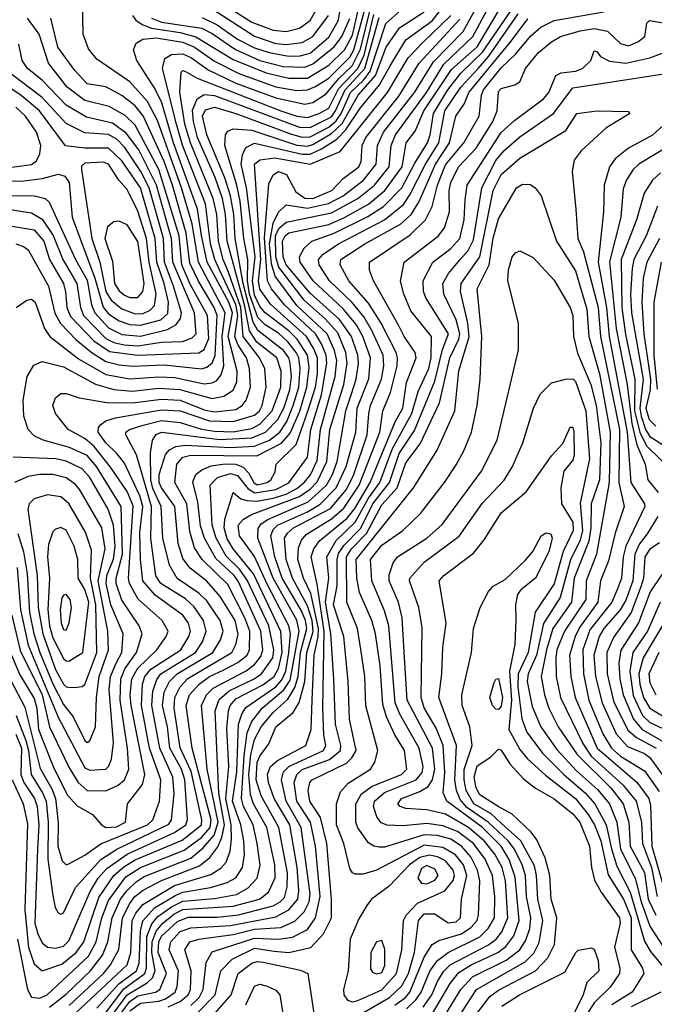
# Model space of a CAD drawing. Extents: x 501367 to 657802, y 482273 to 547541.
# Tile 556 of 656: x 594690 to 597082, y 528459 to 532169. Entities that reach past the tile are written whole.
import ezdxf

# ---------------------------------------------------------------- set-up
doc = ezdxf.new("R2010")
doc.units = 0

msp = doc.modelspace()

# ---------------------------------------------------------------- linework, layer by layer
at = {"layer": '0CON20XD'}
for points in [[(594881.7, 528408.3), (595095, 528607.5), (595109.2, 528655), (595114.3, 528775), (595127.5, 528802.5), (595154.3, 528835.7), (595273.5, 528906.5), (595411.1, 528948.9), (595448.3, 528971.7), (595467.9, 528995), (595484, 529036), (595488.4, 529081.6), (595487.3, 529135), (595467.2, 529235), (595478.4, 529355), (595471.1, 529498.9), (595476.7, 529565), (595483.2, 529585), (595505, 529609.9), (595606.4, 529663.6), (595649, 529695), (595665.9, 529724.1), (595680, 529785), (595674.3, 529864.3), (595571.7, 530081.7), (595495.1, 530175), (595472.7, 530212.7), (595460.2, 530255), (595463, 530287), (595495, 530388), (595523.7, 530363.7), (595547.3, 530357.3), (595585, 530355.5), (595645, 530366), (595695, 530381.8), (595735, 530402.7), (595762.8, 530425), (595785.7, 530454.3), (595811.8, 530508.2), (595823.5, 530625), (595878.7, 530825), (595885.5, 530885), (595877.2, 530922.8), (595848.5, 530985), (595735, 531091.7), (595653, 531203), (595639.2, 531249.2), (595632.1, 531325), (595645, 531402.3), (595665, 531443.3), (595695, 531471.8), (595775, 531458.7), (595854.1, 531475.9), (595909.3, 531505), (595985.4, 531564.6), (596033.7, 531625), (596039.3, 531695), (596061.8, 531745), (596177.7, 531895), (596249.7, 532009.7), (596361.5, 532125), (596458.4, 532301.6)], [(595377.4, 532177.4), (595435, 532149.8), (595511.5, 532095), (595575, 532062.9), (595630, 532045), (595705, 532030.9), (595747.2, 532032.8), (595785, 532043.3), (595855, 532103.2), (595890.5, 532165), (595915.1, 532295)], [(594675, 529477.1), (594697.3, 529425), (594694.9, 529324.9), (594705.7, 529295), (594745.8, 529235), (594755.5, 529205), (594762.2, 529135), (594756.8, 529043.2), (594747.4, 528765), (594758.1, 528725), (594775, 528691.3), (594795, 528675.3), (594825, 528671.5), (594855, 528679), (594875, 528698.4), (594955.6, 528885), (594986.4, 528935), (595018.8, 528971.2), (595095.1, 529024.9), (595273.5, 529106.5), (595315.8, 529135), (595322.6, 529155), (595312.1, 529305), (595300.5, 529345), (595256.2, 529425), (595246.7, 529505), (595228.9, 529585), (595235, 529635.3), (595254.9, 529675), (595283.1, 529705), (595417.9, 529785), (595447.5, 529832.5), (595457.1, 529865), (595445.5, 529905), (595395, 529979.4), (595365, 530008.6), (595283.2, 530063.2), (595254.2, 530114.2), (595229.9, 530215), (595223.1, 530335), (595192.3, 530402.3), (595184.3, 530435), (595182.9, 530537.2), (595190.9, 530585), (595204.4, 530605.6), (595225, 530614.4), (595445, 530587.1), (595565, 530593), (595617, 530615), (595663.1, 530663.1), (595685.6, 530705), (595708.6, 530775), (595714.1, 530825), (595710.1, 530875), (595704.1, 530895), (595685, 530922.1), (595587.9, 530997.9), (595569.6, 531029.6), (595531.9, 531175), (595502.8, 531345), (595497.8, 531435), (595485.2, 531505), (595462.9, 531572.9), (595394.9, 531735), (595379.1, 531805), (595390.1, 531829.9), (595425, 531839.6), (595505, 531816), (595715, 531737.7), (595755, 531726.1), (595785, 531727.5), (595855, 531763.5), (595882.7, 531787.3), (595901.6, 531815), (595937, 531895), (595987.5, 531942.5), (596011, 531975), (596069.9, 532155), (596204.3, 532275.7)], [(595114.7, 532185), (595127.6, 532167.6), (595151.2, 532151.2), (595186.8, 532136.8), (595295, 532120.8), (595354.1, 532104.1), (595495, 532018.5), (595618.6, 531968.6), (595705, 531948.2), (595775, 531948.7), (595855, 531997.1), (595913.9, 532055), (595945, 532110.4), (595982.4, 532277.6)], [(595425, 532250), (595565, 532160.2), (595645, 532129.9), (595695, 532124.6), (595745, 532137.4), (595785, 532165.6), (595806.9, 532203.1)], [(594676.4, 531085), (594717.4, 531112.6), (594735, 531116), (594748.8, 531105), (594783.2, 531005), (594804.1, 530975), (594911.7, 530891.7), (595015, 530832.8), (595105, 530815.6), (595215, 530823.8), (595275, 530820.9), (595385, 530797.4), (595415, 530800.3), (595431.3, 530808.7), (595449.5, 530830.5), (595459.9, 530865), (595453.5, 530975), (595464.9, 531065), (595363.7, 531255), (595339.9, 531399.9), (595300.2, 531535), (595209.3, 531789.3), (595171.3, 531861.3), (595105.1, 531935.1), (594980.8, 532020.8), (594949.1, 532059.1), (594929.5, 532115), (594927.4, 532245)], [(594681.6, 528705), (594719.3, 528515), (594735, 528486.9), (594765, 528482.9), (594793.5, 528495), (594949.1, 528640.9), (594977.9, 528695), (594999.1, 528785), (595025, 528851.1), (595090.7, 528939.3), (595145, 528975.3), (595310.4, 529039.6), (595375, 529088.4), (595407.6, 529125), (595412, 529155), (595340.4, 529425), (595317.8, 529585), (595330.4, 529625), (595366.2, 529665), (595405.6, 529695), (595460, 529720), (595512.3, 529747.7), (595547.7, 529775), (595556.6, 529795), (595557.3, 529865), (595538.4, 529915), (595475, 530040.9), (595377.4, 530135), (595349.1, 530179.1), (595331.1, 530241.1), (595320.5, 530345), (595274.8, 530425), (595282.8, 530495), (595305, 530520.5), (595335, 530527.8), (595583.8, 530526.2), (595676.9, 530573.1), (595709.4, 530610.6), (595745.5, 530694.5), (595772.9, 530785), (595781, 530859), (595774.5, 530905), (595736.2, 530965), (595705, 530996.4), (595615, 531064.2), (595595, 531088.5), (595575, 531130.9), (595567, 531185), (595577.3, 531275), (595545.5, 531535.5), (595524.6, 531625), (595529.6, 531660.4), (595542.6, 531687.4), (595575, 531704.2), (595755, 531661.7), (595785, 531662.2), (595828.2, 531681.8), (595885, 531719.4), (595917.7, 531752.3), (595975, 531836.4), (596046.7, 531923.3), (596086.3, 531995), (596145, 532092.6), (596245, 532164.4), (596289.3, 532220.7)], [(594705.7, 530675), (594703.2, 530735), (594718, 530825), (594742.8, 530867.2), (594775, 530880.6), (594855, 530860.7), (594976.3, 530796.3), (595045.3, 530775.3), (595115, 530769.3), (595215, 530781.1), (595293.8, 530776.2), (595415, 530742.1), (595459.3, 530750.7), (595495, 530773.4), (595508.8, 530805), (595510.2, 530845), (595476, 530975), (595492.1, 531065), (595477.9, 531105), (595396.9, 531255), (595375.7, 531355.7), (595360.2, 531455), (595269.4, 531705), (595225.9, 531855.9), (595199.5, 531909.5), (595131.9, 532015), (595119.2, 532055), (595128.9, 532081.1), (595154.2, 532095), (595205, 532100.3), (595305, 532083.7), (595349, 532065), (595425, 532012.8), (595516.7, 531966.7), (595655, 531916.6), (595735, 531902.8), (595775, 531904.6), (595805, 531917.7), (595855, 531948.3), (595901.6, 531995), (595935, 532027.6), (595950.2, 532055), (595999.5, 532240.5)], [(594980.7, 528445), (595064, 528536), (595129.8, 528585), (595140, 528615), (595145.6, 528734.4), (595154.5, 528774.5), (595197.6, 528822.4), (595279, 528871), (595305, 528882.2), (595409.9, 528900.1), (595471.9, 528918.1), (595505, 528936), (595530.3, 528975), (595537.2, 529022.8), (595534.6, 529075), (595523.7, 529135), (595492.8, 529225), (595508.1, 529335), (595515.3, 529514.7), (595527.4, 529552.6), (595542.8, 529577.2), (595655, 529655.9), (595678.4, 529681.6), (595693.8, 529715), (595704.9, 529785), (595710.8, 529855), (595704.9, 529884.9), (595622.6, 530042.6), (595575, 530146.5), (595518, 530225), (595513.7, 530265), (595533.3, 530286.7), (595563.9, 530305), (595745, 530372.1), (595785, 530399.6), (595811.6, 530428.4), (595847.9, 530505), (595859.4, 530625), (595911.7, 530795), (595924.1, 530875), (595920, 530915), (595888.9, 530988.9), (595841.5, 531041.5), (595761.9, 531111.9), (595666.5, 531236.5), (595655.2, 531275), (595654.1, 531354.1), (595667.2, 531382.8), (595695, 531406.2), (595865, 531440.9), (595964.8, 531495.2), (596027, 531545), (596082.6, 531615), (596090.6, 531695), (596106.2, 531735), (596223.4, 531895), (596288.7, 532001.3), (596398.5, 532105), (596459.9, 532220.1)], [(595012.1, 528425), (595082.8, 528517.2), (595161.9, 528575), (595168.4, 528595), (595169.7, 528715), (595187.6, 528762.4), (595210.3, 528789.7), (595262.8, 528827.2), (595305, 528847.9), (595425, 528858.3), (595507.1, 528872.9), (595551.9, 528898.1), (595585.3, 528934.7), (595596, 528984), (595585.6, 529065), (595570.6, 529135), (595534.3, 529205), (595526.4, 529235), (595535.9, 529395), (595547.6, 529482.4), (595564.6, 529525.4), (595604.6, 529575), (595686.2, 529643.8), (595709.5, 529680.5), (595743.8, 529865), (595735, 529906.3), (595645, 530064.4), (595588.2, 530215), (595588.6, 530251.4), (595600.7, 530269.3), (595625, 530286.4), (595777.2, 530352.8), (595846.4, 530415), (595869.2, 530455), (595886.9, 530505), (595918.8, 530695), (595940.3, 530759.7), (595958.2, 530815), (595966.7, 530875), (595964.4, 530905), (595940.8, 530975), (595895, 531039.6), (595785, 531138.9), (595695, 531245.8), (595683.7, 531275), (595680.5, 531335), (595690.9, 531355), (595705, 531366.4), (595855, 531397.5), (595915, 531423.9), (596005, 531474.4), (596066.5, 531525), (596131.2, 531615), (596147.3, 531705), (596180.9, 531749.1), (596213.8, 531825), (596318.2, 531981.8), (596415, 532067.2), (596507.9, 532222.1)], [(595029.1, 528405), (595095, 528495.3), (595170.2, 528539.8), (595190.8, 528559.2), (595201.2, 528585), (595188.3, 528655), (595189.6, 528695), (595204.9, 528735.1), (595229.4, 528765), (595271.4, 528798.5), (595305, 528816.5), (595495, 528828.9), (595594.2, 528855), (595627.9, 528882.1), (595653.5, 528936.5), (595652, 528985), (595621.1, 529125), (595570.9, 529215), (595559.8, 529249.8), (595554.4, 529325), (595561, 529399), (595575, 529456.8), (595600.3, 529505), (595645, 529559), (595700.4, 529609.6), (595727.4, 529652.6), (595740.2, 529695), (595748.6, 529785), (595772.5, 529875), (595767.7, 529905), (595751.8, 529941.8), (595679.7, 530065), (595652.1, 530145), (595636.6, 530225), (595645, 530248), (595661.6, 530265), (595775, 530314.4), (595823.2, 530343.2), (595883, 530405), (595920.7, 530485), (595957, 530615), (595962.4, 530705), (596005.8, 530815.8), (596012.3, 530895), (595983.8, 530975), (595959.1, 531019.1), (595909.6, 531079.6), (595796.9, 531185), (595747.2, 531255), (595744.4, 531275), (595762, 531308), (595791.8, 531335), (595875, 531364.5), (596002.9, 531427.1), (596061.8, 531465), (596130.3, 531535), (596178.9, 531628.9), (596227, 531705), (596237.8, 531735), (596249.7, 531815), (596303.8, 531905), (596352.7, 531967.3), (596435, 532046.2), (596570.7, 532245)], [(595441.4, 531228.6), (595425.2, 531265), (595409.8, 531325), (595391, 531475), (595303.9, 531696.1), (595280.6, 531775), (595227.8, 531985), (595236.9, 532023.1), (595262.7, 532037.3), (595305, 532040.4), (595337.6, 532025), (595400.4, 531980.4), (595505, 531929.8), (595655, 531874.9), (595765, 531850.1), (595795, 531857.2), (595845, 531889.1), (595892.8, 531947.2), (595943.7, 531995), (595975, 532057.9), (596014.1, 532215.9)], [(595415, 532209.3), (595575, 532106.3), (595655, 532079.8), (595695.1, 532074.9), (595755, 532082.5), (595795, 532105.5), (595854.1, 532185)], [(595269.4, 531165), (595236.2, 531255), (595231.8, 531345), (595177.7, 531535), (595146.9, 531596.9), (595086.8, 531686.8), (595057, 531717), (595025, 531736.1), (594935, 531743), (594865, 531778), (594775, 531875.4), (594655, 531966.4), (594604.5, 532054.5), (594508.4, 532105), (594465, 532141.8), (594436.7, 532175)], [(594545, 531409.6), (594745, 531376.8), (594781.3, 531335), (594802.8, 531265), (594854.6, 531175), (594863.3, 531143.3), (594868.2, 531085), (594881.1, 531051.1), (594969.4, 530959.4), (595029, 530919), (595135, 530905.4), (595365, 530914.2), (595385, 530926.5), (595402.5, 530967.5), (595397.8, 531055), (595333, 531173), (595300.8, 531245), (595291.1, 531355), (595214.7, 531605), (595125, 531771.9), (595088.2, 531808.2), (595027.6, 531842.4), (594935, 531864), (594868.5, 531915), (594798.8, 532005), (594764, 532114), (594719.2, 532175)], [(594662.2, 529305), (594703.6, 529215), (594719, 529139), (594708.9, 528815), (594723.7, 528673.7), (594745, 528611.6), (594775, 528585.3), (594848.9, 528611.1), (594903, 528655), (594932.3, 528695), (594987.9, 528862.1), (595045.4, 528945), (595082.6, 528977.4), (595125, 529003.2), (595302, 529078), (595374.9, 529135), (595377.2, 529155), (595336.7, 529336.7), (595295.1, 529425.1), (595272.3, 529575), (595275.3, 529615), (595294.6, 529655), (595323.7, 529686.3), (595489.8, 529785), (595505.1, 529815), (595513.5, 529853.5), (595502.3, 529905), (595445.6, 529995.6), (595395, 530053), (595332.5, 530102.6), (595305, 530138.4), (595287.3, 530195), (595275.1, 530335), (595224.1, 530405), (595216.3, 530425), (595216.2, 530455), (595239.7, 530530.3), (595255, 530548.4), (595279.1, 530560.9), (595313.7, 530566.4), (595485, 530557.5), (595575, 530562.5), (595631.4, 530585), (595671, 530615), (595696.5, 530655), (595721.5, 530715), (595741.8, 530785), (595747.6, 530855), (595741.8, 530895), (595731.6, 530915), (595701.4, 530955), (595665, 530987.6), (595615, 531019.9), (595587.2, 531047.2), (595556.9, 531135), (595548.5, 531185), (595549.4, 531265), (595534.8, 531345), (595520.7, 531485), (595508.6, 531545), (595463.1, 531695), (595465.3, 531735), (595475, 531749.1), (595495, 531757.9), (595565, 531752.5), (595735, 531696.4), (595775, 531692.3), (595795, 531698.9), (595865, 531740.2), (595905, 531777.5), (595966.2, 531885), (596031.1, 531958.9), (596071.5, 532065), (596121.7, 532138.2), (596215, 532198.3)], [(594675, 531324.8), (594704.5, 531315), (594721.6, 531301.6), (594798.8, 531165), (594822.8, 531062.8), (594843.8, 531023.8), (594902.5, 530962.5), (594963.3, 530913.3), (595015, 530881), (595065, 530868.5), (595115, 530864.2), (595235, 530868.2), (595375, 530854), (595395, 530859.3), (595415, 530876.7), (595426.3, 530903.7), (595434.4, 531055), (595423.2, 531085), (595363.5, 531183.5), (595331.2, 531251.2), (595318.1, 531365), (595265.8, 531545), (595235.1, 531635.1), (595155, 531806.9), (595125, 531844.8), (595075, 531883.2), (595015, 531915.6), (594945, 531927), (594897.9, 531977.9), (594833.7, 532065), (594808, 532175)], [(594677.2, 529547.2), (594713.2, 529453.2), (594723.5, 529415), (594733.3, 529325), (594776.6, 529256.6), (594789.8, 529225), (594797.8, 529145), (594796.7, 529006.7), (594815, 528868.8), (594824.1, 528824.1), (594835, 528803.8), (594845, 528799.2), (594855, 528804.3), (594899.9, 528900.1), (594995.4, 529004.6), (595056.2, 529043.8), (595251.8, 529138.2), (595262.3, 529155), (595271.8, 529251.8), (595267.6, 529315), (595217.8, 529425), (595188.3, 529585), (595191.4, 529638.6), (595206.5, 529683.5), (595222.5, 529705), (595353.3, 529785), (595378.9, 529825), (595393, 529865), (595382.5, 529905), (595347.2, 529957.2), (595315, 529987.1), (595222.2, 530045), (595203.4, 530073.4), (595184.5, 530214.5), (595187.4, 530335), (595130.1, 530530.1), (595090, 530605), (595090, 530615), (595104.5, 530625), (595155, 530641.8), (595225, 530659), (595295, 530650.9), (595375, 530626), (595425, 530619), (595495, 530616.5), (595565, 530628.6), (595595.3, 530644.7), (595641.9, 530695), (595674, 530785), (595675.1, 530845.1), (595658.8, 530895), (595584.2, 530954.2), (595556.3, 530996.3), (595537.1, 531095), (595471.6, 531335), (595466, 531435), (595454.2, 531495), (595427, 531575), (595359.9, 531725), (595344.6, 531785), (595341.9, 531828.1), (595359.1, 531870.9), (595385, 531886.9), (595425, 531883.8), (595745, 531763.6), (595785, 531763.1), (595865, 531802.5), (595880.8, 531825), (595916.3, 531905), (595991.4, 531985), (596045, 532177.1)], [(594801.9, 528448.1), (594865, 528497.4), (594956.6, 528585), (595001.7, 528645), (595022.8, 528695), (595038.4, 528785), (595070.4, 528855), (595095, 528888.6), (595129, 528921), (595159.7, 528940.3), (595335, 529010.2), (595381.7, 529048.3), (595423.5, 529096.5), (595438.5, 529145), (595397.2, 529345), (595376, 529585), (595394.2, 529625), (595419.7, 529650.3), (595543.9, 529716.1), (595575, 529739.7), (595599.2, 529769.2), (595606, 529795), (595598.5, 529865), (595515, 530051.7), (595498, 530075), (595428.9, 530138.9), (595386.3, 530215), (595371.9, 530261.9), (595361.6, 530351.6), (595342.5, 530427.5), (595353.8, 530455), (595376.6, 530473.4), (595412.3, 530487.7), (595465, 530495.6), (595505, 530494.4), (595532.8, 530482.8), (595552, 530462), (595572.3, 530425), (595585, 530417.1), (595622.5, 530425), (595636.4, 530435), (595652.5, 530465), (595656.4, 530495), (595731.7, 530568.3), (595776.5, 530693.5), (595804.7, 530784.7), (595813, 530835), (595812.5, 530895), (595799, 530929), (595771.4, 530975), (595635, 531096.9), (595595, 531153.7), (595590.3, 531185), (595599.2, 531265), (595575.4, 531624.6), (595595, 531641.2), (595651.9, 531648.1), (595785, 531625.1), (595898, 531672), (596077, 531895), (596154.9, 532025.1), (596207.8, 532082.2), (596315.3, 532185)], [(594850.1, 529000.1), (594865, 528984.6), (594875, 528988.7), (594935, 529020.7), (594996.4, 529063.6), (595172.2, 529135), (595191.7, 529155), (595217.2, 529225), (595222.2, 529305), (595179.3, 529425), (595149.3, 529585), (595152.4, 529665), (595161.7, 529695), (595185, 529721.9), (595298.1, 529795), (595328.1, 529845), (595333.5, 529865), (595326.8, 529895), (595305, 529925.6), (595200.8, 530000.8), (595154.6, 530054.6), (595145.4, 530134.6), (595143.5, 530236.5), (595154.7, 530335), (595143.5, 530375), (595085, 530497.8), (595056.7, 530535), (595014.2, 530575), (594985.9, 530615), (594987, 530633), (594995.6, 530644.4), (595015, 530657.9), (595050.6, 530669.4), (595225, 530699.5), (595295.5, 530695), (595405, 530657.3), (595495, 530654.7), (595575, 530679.3), (595593.5, 530695), (595603.8, 530715), (595619.5, 530785), (595613.8, 530853.8), (595593.4, 530895), (595531.9, 530975), (595523.9, 531085), (595477.3, 531217.3), (595457.1, 531265), (595439, 531335), (595433, 531435), (595419.7, 531495), (595333.4, 531705), (595313.1, 531775), (595293.7, 531896.3), (595298.2, 531971.8), (595305, 531977.1), (595315, 531973.8), (595358.8, 531948.8), (595675, 531825.5), (595735, 531805.5), (595775, 531800.5), (595818.8, 531815), (595855, 531835.5), (595891.8, 531908.2), (595965, 531984.5), (595988.8, 532035), (596025, 532188)], [(595045, 528389.9), (595105, 528470.3), (595135, 528491.2), (595202.1, 528505), (595218, 528515), (595242.9, 528575), (595212.6, 528655), (595214, 528695), (595225, 528716), (595285, 528771.8), (595325, 528787.5), (595435, 528787.8), (595515, 528796.2), (595645, 528830.8), (595671.9, 528845), (595688.2, 528861.8), (595698.6, 528901.4), (595699.8, 528955), (595667.3, 529125), (595600, 529245), (595581, 529305), (595585, 529370), (595595.3, 529394.7), (595629.6, 529440.4), (595655, 529504.7), (595721.2, 529558.8), (595743.7, 529596.3), (595764.7, 529675.3), (595772.1, 529785), (595795.8, 529864.2), (595792.1, 529905), (595775, 529960.2), (595718.8, 530065), (595694.3, 530135), (595688.8, 530215), (595699.7, 530235), (595722.6, 530255), (595862.1, 530327.9), (595921.6, 530398.4), (595949.3, 530455), (596000.4, 530605), (596005.8, 530685), (596012.2, 530715), (596053.5, 530815), (596062.1, 530865), (596059.7, 530905), (596019.3, 530995), (595988, 531048), (595943.1, 531103.1), (595857.8, 531185), (595819, 531245), (595816.3, 531265), (595834.5, 531285.5), (595891.6, 531325), (596064.6, 531415.4), (596137.2, 531472.8), (596161.2, 531508.8), (596219.1, 531625), (596270.1, 531705), (596292.7, 531825), (596352.3, 531915), (596418.2, 531985), (596458.3, 532031.8), (596569.2, 532190.8)], [(595105, 528435.1), (595145, 528463.8), (595215, 528471.1), (595240.3, 528480.3), (595275.8, 528505), (595283.7, 528526.3), (595288.6, 528585), (595253.8, 528665), (595260.1, 528695), (595295, 528733.3), (595335, 528747.6), (595485, 528755.8), (595655, 528789), (595704.4, 528815.6), (595737.9, 528855), (595742, 528888), (595736.4, 528975), (595707.8, 529135), (595649.3, 529235), (595627.3, 529295), (595624.1, 529325.9), (595635, 529354.8), (595661.5, 529378.5), (595768.4, 529435), (595788.9, 529495), (595793.1, 529605), (595799.7, 529775), (595815.4, 529844.6), (595816.3, 529875), (595787.1, 530007.1), (595760.2, 530065), (595738.1, 530135), (595740.8, 530179.2), (595751.9, 530208.1), (595770.4, 530229.6), (595865, 530288), (595911.9, 530328.1), (595970.2, 530415), (596048.2, 530615), (596058.3, 530695), (596087.8, 530765), (596112.4, 530865), (596114.6, 530895), (596109.2, 530915), (596052.5, 531025), (596005, 531101), (595931, 531185), (595897.6, 531245), (595900.8, 531265), (595990.6, 531325), (596125, 531398.1), (596165.8, 531435), (596196.1, 531483.9), (596258, 531625), (596310.4, 531705), (596334, 531805), (596366.8, 531853.2), (596382.6, 531895), (596542.5, 532087.6), (596605, 532172.5)], [(595187.2, 532175), (595225, 532159.3), (595376.4, 532136.4), (595415, 532117), (595503.8, 532056.2), (595595, 532015.7), (595682.7, 531992.7), (595765, 531989.9), (595795, 532002.5), (595875, 532066.3), (595904.2, 532105), (595935, 532173.1)], [(595250, 528450), (595295, 528470.3), (595325.4, 528495), (595333.4, 528515), (595336.6, 528585), (595313.1, 528665), (595332, 528695), (595364.7, 528705.3), (595495, 528722.1), (595575, 528742), (595675, 528748.6), (595727.8, 528772.2), (595762.1, 528807.9), (595781.2, 528845), (595785.5, 528875), (595750.7, 529125), (595695.1, 529225), (595676.7, 529305), (595684.5, 529335), (595704.7, 529355.3), (595834.8, 529415), (595843.5, 529435), (595836.6, 529473.4), (595832.6, 529575), (595838, 529865), (595811.9, 530041.9), (595788.3, 530145), (595798.4, 530175), (595820.5, 530205), (595925, 530291.5), (595952.9, 530327.1), (596011.1, 530425), (596105.4, 530654.5), (596133.9, 530705), (596148.1, 530801.9), (596184.8, 530895), (596180.2, 530915), (596138.8, 530975), (596117.7, 531017.7), (596023.7, 531185), (596008.4, 531225), (596008.2, 531255), (596162.1, 531357.9), (596220, 531415), (596244.9, 531465.1), (596264.7, 531545), (596295, 531621.6), (596363.6, 531705), (596422.3, 531805), (596430.6, 531885), (596438.5, 531905), (596505, 531987.7), (596559.9, 532040.1), (596615, 532106.5), (596655, 532140.2), (596705, 532166.2), (596891.8, 532198.2)], [(594877.1, 528455), (595005.4, 528575), (595032.1, 528607.9), (595063.9, 528666.1), (595078, 528785), (595105, 528839.6), (595124.7, 528865.3), (595155, 528888.8), (595224.3, 528925.7), (595368.3, 528981.7), (595407, 529013), (595437.4, 529052.6), (595452.4, 529087.6), (595461.5, 529135), (595441.3, 529255), (595427.1, 529565), (595442.4, 529607.6), (595479.2, 529640.8), (595574.4, 529685), (595601.9, 529705), (595643.7, 529765), (595648.6, 529795), (595629.4, 529885), (595547.6, 530057.6), (595518.3, 530098.3), (595468.4, 530148.4), (595430.4, 530215), (595415.6, 530265), (595407.6, 530415), (595436, 530444), (595485, 530459.1), (595511.2, 530451.2), (595551.1, 530401.1), (595576.2, 530386.2), (595655, 530398.4), (595705, 530424.1), (595775, 530521.3), (595787.6, 530625), (595827.8, 530755), (595848.2, 530875), (595845.3, 530905), (595827.8, 530947.8), (595805.4, 530985.4), (595688.1, 531095), (595639.5, 531155), (595624.6, 531184.6), (595612.5, 531347.5), (595629.8, 531550.2), (595645, 531584.7), (595665, 531596.5), (595695.4, 531585.4), (595730.5, 531520.5), (595765, 531496.9), (595795, 531495.9), (595866.7, 531525), (595908.9, 531571.1), (595968.1, 531615), (595976.8, 531635), (595981, 531695), (595994.6, 531725), (596118.8, 531881.2), (596195.4, 532004.6), (596349.4, 532170.6)], [(595335.2, 528454.8), (595366.9, 528485), (595381.2, 528515), (595393.5, 528616.5), (595415, 528656.9), (595575, 528709.2), (595665.5, 528704.5), (595717.8, 528712.2), (595775, 528741.1), (595805.1, 528784.9), (595822.7, 528865), (595804.9, 529055), (595786.2, 529145), (595734.3, 529225), (595724.6, 529295), (595734.9, 529325), (595755, 529344.1), (595858, 529382), (595898.9, 529415), (595901.1, 529435), (595880.3, 529515), (595874.4, 529684.4), (595863.4, 529855), (595842.3, 529975), (595854.9, 530064.9), (595847.8, 530145), (595882.8, 530207.2), (595954.6, 530275.4), (596005, 530366.1), (596047.1, 530425), (596095, 530553), (596167.9, 530685), (596192.3, 530767.7), (596232.3, 530855), (596241.3, 530895), (596242.2, 530975), (596165, 531071.5), (596137.7, 531135), (596125.8, 531184.2), (596139.4, 531255), (596267.1, 531352.9), (596291.6, 531385), (596310, 531445), (596308.8, 531525), (596315.4, 531555), (596343.5, 531615), (596410.9, 531685), (596473.1, 531785), (596490.2, 531825), (596495, 531898.5), (596505, 531909.7), (596556.1, 531923.9), (596574.7, 531935.3), (596596.8, 531985), (596645.8, 532045), (596695, 532085.7), (596728.8, 532105), (596802.6, 532127.4), (596855, 532136.2), (596905.7, 532125.7), (596955, 532079.2), (596985, 532070), (597019.5, 532085), (597046.5, 532105), (597054.6, 532155.4), (597063.6, 532166.4), (597125, 532155.4)], [(594525, 531473.6), (594735, 531441.1), (594775, 531417), (594816.4, 531356.4), (594853.2, 531265), (594905.6, 531175), (594918.9, 531085), (594930.8, 531055), (595015, 530967.9), (595045, 530953.1), (595084.1, 530944.1), (595135, 530940.7), (595225, 530954.5), (595303.9, 530956.1), (595340.1, 530969.9), (595354.8, 530985.2), (595348.8, 531065), (595266.9, 531255), (595262.8, 531345), (595205.4, 531545.4), (595138.9, 531678.9), (595091.9, 531741.9), (595039.3, 531779.3), (594942, 531802), (594865, 531847.2), (594775, 531940.5), (594719.2, 531985), (594699.7, 532015), (594686.4, 532076.4)], [(595361.6, 528428.4), (595427, 528495), (595448.2, 528585), (595490.9, 528629.1), (595575, 528671.1), (595649.9, 528659.9), (595705, 528655.1), (595787, 528673), (595835.3, 528724.7), (595865.5, 528785), (595865.9, 528855), (595847.7, 529065), (595823.8, 529163.8), (595783.8, 529225), (595777.6, 529265), (595783.9, 529295), (595792.8, 529305), (595921.5, 529368.5), (595942.3, 529387.7), (595959, 529415), (595933.1, 529533.1), (595928.4, 529675), (595912.5, 529845), (595873.4, 529965), (595886.2, 530036.2), (595886.2, 530135), (595892.4, 530157.6), (595911.6, 530188.4), (595976.2, 530253.8), (596021.7, 530345), (596084.2, 530425), (596120.8, 530535), (596178.3, 530621.7), (596255, 530807.1), (596284, 530926), (596306.8, 530985), (596221.1, 531121.1), (596212.6, 531145), (596210.4, 531185), (596247.2, 531255), (596315, 531306.6), (596348.8, 531345), (596365.6, 531414.4), (596369.5, 531490.5), (596376.2, 531545), (596505, 531743.6), (596555, 531789), (596665, 531871.2), (596685.2, 531895), (596711.2, 531958.8), (596731.3, 531968.7), (596785, 531974.5), (596811.1, 531985), (596843.5, 532015), (596855, 532051.2), (596865, 532048.8), (596879.8, 532029.8), (596913.2, 532013.2), (596975, 532005.2), (597064.9, 532025.1), (597255, 532096.7)], [(595979.6, 528425), (596083.6, 528485), (596130.7, 528529.3), (596155.5, 528575), (596177.8, 528655), (596193.3, 528775), (596215, 528799.7), (596255, 528800.3), (596305, 528766.9), (596335, 528770.2), (596351.9, 528785), (596355.2, 528855), (596375.6, 528945), (596362.6, 528985), (596332.5, 529022.5), (596285, 529050.6), (596215, 529059.2), (596035, 528964.8), (595985, 528949.1), (595955, 528950), (595945, 528954.5), (595935, 528971.4), (595912.3, 529065), (595884.8, 529135), (595884, 529215), (595899.8, 529260.2), (595927.8, 529292.2), (596012.5, 529345), (596028.2, 529371.8), (596040, 529415), (595994.2, 529584.2), (595990.5, 529695), (595975.8, 529795.8), (595963, 529875), (595923.2, 529975), (595922, 530145), (595941.3, 530175), (595997, 530233), (596055, 530341.7), (596113, 530405), (596145, 530499.7), (596199, 530571), (596272.4, 530725), (596311, 530895), (596345.3, 530964.7), (596349.3, 530985), (596335, 531037.8), (596289.3, 531135), (596285.2, 531175), (596306.7, 531213.3), (596350.2, 531265), (596380, 531300), (596401, 531339), (596432.6, 531535), (596485, 531638.3), (596515, 531674.8), (596575, 531727.2), (596701.6, 531815), (596775, 531911.7), (597126.3, 531966.3)], [(594973.1, 531195), (595005, 531085.9), (595025, 531060.4), (595065, 531034.6), (595105, 531020), (595145, 531017.8), (595221.8, 531038.2), (595248.6, 531061.4), (595250.4, 531105), (595234.6, 531175), (595206.6, 531255), (595200.4, 531345), (595145, 531535.6), (595075, 531637.7), (595025, 531684.3), (594935, 531685.1), (594863.3, 531693.3), (594764.8, 531825), (594695, 531883.4), (594634.3, 531924.3)], [(594652.2, 531612.2), (594735, 531624), (594753.2, 531636.8), (594766.2, 531663.8), (594769.8, 531695), (594754, 531745), (594712, 531805), (594675, 531839.1)], [(596103.8, 528456.2), (596144.6, 528485), (596160.9, 528505), (596215, 528636.8), (596245, 528684.2), (596270, 528700), (596355, 528724.6), (596390.8, 528749.2), (596414.5, 528775), (596419.8, 528795), (596424.4, 528925), (596416.3, 528965), (596390.4, 529015), (596355.5, 529055.5), (596315, 529081.1), (596265, 529095.1), (596215, 529098.5), (596065, 529051.9), (596045, 529051), (596024.8, 529054.8), (596005, 529067.8), (595964.6, 529124.6), (595957.2, 529145), (595957.6, 529215), (595978, 529252), (596018.3, 529281.7), (596129.7, 529325), (596149.3, 529345), (596141.1, 529415), (596104.2, 529474.1), (596073, 529543), (596059.4, 529589.4), (596048.7, 529735), (596031.7, 529855), (596017, 529905), (595971.3, 530011.3), (595961.1, 530065), (595958.2, 530135), (596174.3, 530405), (596263.2, 530546.8), (596330.2, 530695), (596345.6, 530845.6), (596384, 530974), (596379.3, 531025), (596351.9, 531145), (596354.2, 531175), (596425, 531275.9), (596474.4, 531525), (596505, 531586), (596575, 531647.6), (596748.2, 531751.8), (596790, 531815), (596865, 531825.4), (596983.6, 531823.6), (596990, 531815), (596899.7, 531760.3), (596807.1, 531675), (596780.7, 531639.3), (596773.1, 531596.9), (596785.8, 531455), (596794.3, 531345), (596814.9, 531294.9), (596870.7, 531085), (596878.9, 530975), (596950.5, 530625), (596948.4, 530425), (596968.8, 530335), (596935.1, 530234.9), (596910.1, 530129.9), (596878.8, 530055), (596868.8, 529975), (596800.8, 529879.2), (596783.7, 529845), (596762.5, 529775), (596767.1, 529695), (596784.1, 529615), (596866.4, 529425), (597016.7, 529296.7), (597061.9, 529235), (597068.2, 529208.2), (597072.8, 529055), (597118.2, 528898.2)], [(597128.7, 531781.3), (597075, 531734.3), (596985, 531684.8), (596935, 531644.7), (596913, 531615), (596893.6, 531545), (596890.6, 531445), (596870.4, 531255), (596901.7, 531085), (596912, 530975), (596980.3, 530615), (596993.1, 530425), (597045.4, 530345.3), (597046.7, 530335), (596974.4, 530185), (596964.9, 530144.9), (596958.4, 530065), (596943.3, 530025), (596922.4, 529975), (596839.3, 529870.7), (596813.1, 529795), (596814.9, 529705), (596834.9, 529604.9), (596888.6, 529478.6), (596920.4, 529425), (596955, 529394.9), (597045, 529338.8), (597101, 529261)], [(597145, 531697), (597023.4, 531625), (597002.6, 531605), (596977, 531565), (596965, 531531.2), (596955.8, 531425), (596913.5, 531256.5), (596938.3, 531005), (596980.1, 530795), (596997.1, 530647.1), (597016.9, 530566.9), (597047.3, 530495), (597058.3, 530435), (597097.1, 530387.1)], [(595125, 531060.2), (595155, 531062.1), (595181.8, 531075), (595197.9, 531092.1), (595204.3, 531135.7), (595178.4, 531255), (595168.6, 531345), (595135, 531447.6), (595095, 531529.1), (595064.1, 531564.1), (595025, 531624.8), (595005, 531632.2), (594935, 531628.6), (594923.1, 531616.9), (594922.5, 531605), (594961.5, 531345), (594991.8, 531255), (595015.1, 531145.1), (595035, 531111.8), (595075, 531079.6), (595125, 531060.2)], [(594436.2, 531566.2), (594695, 531561.1), (594775, 531571.1), (594836.8, 531586.8), (594859.7, 531579.7), (594876.8, 531555), (594887.3, 531425), (594973.1, 531195)], [(597105, 531592.2), (597075.4, 531564.6), (597044.3, 531515.7), (597015.2, 531415), (596957.8, 531265), (596959.2, 531085), (596973.3, 530983.3), (597008.8, 530815), (597007.9, 530695), (597027.7, 530615), (597053.2, 530563.2), (597153.3, 530465)], [(596148, 528442), (596183.9, 528476.1), (596203.8, 528505), (596235.6, 528584.4), (596265.2, 528624.8), (596305.2, 528655), (596425, 528714), (596456.5, 528745), (596480.3, 528785), (596480.9, 528865), (596472.6, 528945), (596445, 529006.5), (596401.2, 529065), (596340.8, 529110.8), (596285, 529132), (596225, 529140.1), (596135, 529131.8), (596074.8, 529134.8), (596053.2, 529143.2), (596036.2, 529166.2), (596023.4, 529205), (596027.3, 529225), (596065, 529257.4), (596184, 529305), (596207.4, 529332.6), (596210.9, 529355), (596195.7, 529425), (596122.4, 529552.4), (596105.6, 529595), (596081, 529885), (596065, 529942.1), (596017.3, 530055), (596013, 530135), (596055, 530189.8), (596134.7, 530245), (596201.5, 530308.5), (596291.4, 530425), (596335, 530492.1), (596364.8, 530545.2), (596392.8, 530615), (596413.9, 530715), (596425.3, 530815), (596432.4, 530975), (596414.6, 531155.4), (596460.1, 531245), (596474.6, 531345.3), (596495, 531419.1), (596562.3, 531535), (596585, 531549.3), (596615, 531547.7), (596633.3, 531535), (596655.3, 531505.3), (596713, 531335), (596785, 531222.5), (596828.3, 531078.3), (596835.4, 530975), (596875, 530834.6), (596916.3, 530615), (596912.4, 530425), (596864.5, 530155.5), (596825.4, 530055), (596823.7, 529985), (596743.6, 529865), (596715.1, 529795), (596710.6, 529765), (596711.9, 529695), (596728, 529615), (596812.2, 529442.2), (596844.2, 529394.2), (596965, 529284.8), (597013.8, 529225), (597034.4, 529145), (597037.4, 529065), (597071.6, 528975), (597093.4, 528865)], [(594655, 531506.2), (594745.5, 531505.5), (594785.9, 531495.9), (594801.2, 531481.2), (594900.7, 531265), (594945, 531187.3), (594961, 531095), (594973.3, 531065), (595025, 531008.1), (595075, 530983.4), (595145, 530977), (595247.8, 531002.2), (595280, 531020), (595296.4, 531043.6), (595299.8, 531065), (595269.4, 531165)], [(597093.9, 531466.1), (597052, 531355), (597005.6, 531265), (596998.3, 531231.7), (596992.9, 531135), (596995.9, 531065), (597040.7, 530815), (597027.7, 530705), (597032.7, 530675), (597048.4, 530625), (597065, 530598.8), (597140.9, 530550.9)], [(595135, 531122.5), (595153.9, 531145), (595159.6, 531175), (595135, 531333.6), (595095, 531396.5), (595065, 531409.3), (595045, 531407.5), (595021.2, 531388.8), (595010.4, 531345), (595039.3, 531259.3), (595048, 531175), (595065, 531147.5), (595085, 531131.6), (595105, 531122.6), (595135, 531122.5)], [(597101.7, 531345), (597053.6, 531255), (597039.9, 531195), (597034.9, 531105), (597042.5, 530985), (597068.4, 530815), (597067, 530775), (597049.7, 530705), (597062.2, 530662.2), (597087.6, 530637.6)], [(596265.1, 528545), (596287.1, 528582.9), (596312.4, 528607.6), (596457, 528683), (596485.9, 528705), (596507.9, 528732.1), (596529.9, 528785), (596521, 528925), (596509, 528975), (596481.6, 529025), (596440.4, 529075), (596381.9, 529125), (596295, 529175.6), (596225, 529191.9), (596145, 529197.2), (596124.6, 529204.6), (596115.3, 529215), (596129.7, 529235), (596198.7, 529261.3), (596229.4, 529280.6), (596246.1, 529305), (596254.9, 529345), (596245.8, 529425), (596150.8, 529605), (596141.2, 529745), (596132.1, 529915), (596117.8, 529975), (596083.2, 530055), (596083, 530077), (596097.6, 530122.4), (596114.7, 530145), (596224.3, 530215.7), (596282.4, 530267.6), (596431.4, 530468.6), (596489.7, 530585), (596570.9, 530925), (596570.4, 531025), (596530.5, 531185), (596533.1, 531226.9), (596545.8, 531275), (596559.4, 531290.6), (596575, 531297.5), (596625, 531273.5), (596705, 531187.3), (596765, 531084.2), (596774.7, 531055), (596777.4, 530975), (596792.9, 530912.9), (596842.6, 530795), (596863.5, 530715), (596880.4, 530575), (596876.1, 530435), (596844.3, 530345), (596843.1, 530255), (596835.5, 530204.5), (596780.5, 530065), (596770.4, 529975), (596700.3, 529875), (596675.4, 529794.6), (596655.7, 529695), (596667.7, 529625), (596684.2, 529575), (596719.2, 529505), (596790.9, 529400.9), (596918.1, 529275), (596964.9, 529215), (596985.8, 529145), (596991.2, 529055), (597045.4, 528955.4), (597059.1, 528855), (597087.5, 528795)], [(597107.8, 531255), (597080.5, 531105), (597080.8, 530905), (597093.4, 530776.6)], [(594659.8, 529775), (594690.9, 529700.9), (594745, 529611.4), (594754.3, 529575), (594761.3, 529495), (594816.6, 529355), (594868.5, 529248.5), (594906.7, 529206.7), (594964.6, 529174.6), (594999, 529135), (595015, 529125.8), (595055, 529128.6), (595089.2, 529145), (595095.9, 529215), (595152.7, 529287.3), (595161.5, 529325), (595109.7, 529585), (595106.5, 529625), (595112.7, 529685), (595135, 529725.4), (595207.2, 529795), (595242.1, 529845), (595249.2, 529865), (595227.2, 529905), (595136.2, 529986.2), (595103.6, 530045), (595099.6, 530065), (595117.2, 530337.2), (595095, 530390.9), (595032.7, 530482.7), (594970.5, 530560.5), (594935, 530591.4), (594873.1, 530625), (594824.6, 530685), (594815.5, 530715), (594825, 530743.8), (594845, 530760), (594865, 530761.1), (594913.8, 530743.8), (595025.9, 530725.9), (595125, 530726.4), (595225, 530739.6), (595295, 530735.9), (595385, 530698.7), (595425, 530692), (595505, 530700.4), (595528.1, 530715), (595544.1, 530735.9), (595559.9, 530785), (595556.8, 530855), (595544.7, 530895), (595513.3, 530943.3), (595500.4, 530975), (595512.2, 531055), (595505, 531096.3), (595441.4, 531228.6)], [(596245.7, 528424.3), (596312.7, 528537.3), (596345, 528579.1), (596391.7, 528608.3), (596493, 528655), (596522.3, 528677.7), (596552.7, 528717.3), (596573.1, 528775), (596558.2, 528938.2), (596535.5, 529005), (596504.9, 529054.9), (596434.4, 529125), (596300, 529225), (596286.2, 529256.2), (596292.3, 529332.3), (596286.7, 529435), (596259.6, 529499.6), (596215, 529576.6), (596203, 529615), (596207.5, 529877.5), (596194.4, 529955), (596159.7, 530055), (596161.2, 530065), (596214.1, 530125), (596346.9, 530223.1), (596433.9, 530346.1), (596516.3, 530433.7), (596547.1, 530485), (596587.2, 530575), (596626.8, 530705), (596652.5, 530757.5), (596695, 530800.4), (596747.5, 530815), (596775, 530815.3), (596785, 530805.3), (596824.4, 530695), (596837.9, 530515), (596802.5, 530347.5), (596811.5, 530245), (596802.2, 530207.8), (596765.9, 530134.1), (596727.4, 529992.6), (596665, 529893.5), (596638.3, 529775), (596607, 529705), (596603.2, 529675), (596621.3, 529581.3), (596654.5, 529505), (596715, 529419.6), (596789, 529339), (596868.5, 529268.5), (596912.8, 529215), (596940.5, 529145), (596954.4, 529044.4), (597009.7, 528935), (597032.2, 528845), (597065, 528754.3), (597112.2, 528682.2)], [(594660.8, 529925), (594692.3, 529792.3), (594774.8, 529624.8), (594802.8, 529505), (594875, 529352.9), (594911, 529295), (594945, 529265.2), (595015, 529263.7), (595061.4, 529285), (595084.6, 529305.4), (595101.5, 529345), (595096, 529425), (595068.8, 529605), (595071.6, 529685), (595086.7, 529723.3), (595130.6, 529785), (595151.1, 529855), (595140.9, 529885), (595075, 529981.8), (595053.9, 530045), (595053.3, 530065), (595077.9, 530155), (595072.4, 530335), (594979.2, 530485), (594945, 530527), (594877.5, 530557.5), (594778.9, 530585), (594745, 530601.4), (594721.8, 530625), (594705.7, 530675)], [(596285.4, 528405), (596353.2, 528515), (596397.4, 528562.6), (596524, 528626), (596575, 528664.2), (596598.5, 528701.5), (596612.9, 528745), (596616.2, 528785), (596599.9, 528865), (596596.1, 528945), (596584.1, 528985), (596555, 529044.4), (596531.9, 529075), (596455.7, 529145.7), (596375, 529201.5), (596350.5, 529230.5), (596336.3, 529265), (596330.3, 529305), (596336.5, 529435), (596270, 529615), (596281.7, 529705), (596284.8, 529804.8), (596297.9, 529895), (596271.5, 530055), (596289.2, 530075), (596400.7, 530159.3), (596441.2, 530208.8), (596505, 530311.2), (596599.8, 530390.2), (596695, 530525.8), (596737.6, 530572.4), (596765, 530633.8), (596775, 530633.8), (596779.1, 530615), (596779.6, 530530.4), (596775, 530510), (596741.5, 530468.5), (596730.3, 530405), (596732.4, 530345), (596775, 530276), (596776.7, 530245), (596738.8, 530165), (596705, 530043.3), (596633.4, 529936.6), (596606.2, 529785), (596568.6, 529705), (596568.3, 529655), (596582.4, 529535), (596601.1, 529485), (596660.2, 529405), (596740.8, 529325), (596822.5, 529255), (596858.1, 529215), (596901.3, 529135), (596920.9, 529045), (596940.4, 528980.4), (596991.7, 528881.6), (597045, 528697.8), (597068.2, 528658.2), (597128.7, 528585)], [(595053.8, 529745), (595074.6, 529785), (595080.3, 529855), (595034, 529964), (595016.2, 530045), (595018.7, 530075), (595043.2, 530136.8), (595049.5, 530185), (595044.1, 530264.1), (595023.7, 530325), (594955, 530444), (594925, 530476.2), (594865, 530505.7), (594825.9, 530514.1), (594665, 530520.7)], [(594945, 529445.4), (594955, 529452.1), (594976.3, 529505), (594979.6, 529615), (594990.2, 529695), (595025.4, 529795), (595022.1, 529865), (594986.1, 530055), (595012.5, 530175), (594999.1, 530255), (594917.2, 530397.2), (594898.9, 530418.9), (594865, 530442.8), (594815, 530455.8), (594764.9, 530455.1), (594722.1, 530447.9), (594670.4, 530425)], [(594883.3, 529653.3), (594905, 529654.7), (594925, 529656.2), (594935, 529664.5), (594981.2, 529785), (594977, 529965), (594956.7, 530065), (594960.9, 530170.9), (594937.7, 530237.7), (594875, 530346.8), (594845, 530371.1), (594795, 530379.3), (594745, 530364.2), (594725.3, 530345), (594720.9, 530325), (594756.1, 530075), (594759.3, 529955), (594776.9, 529855), (594825, 529721.2), (594855, 529665.6), (594865, 529656), (594883.3, 529653.3)], [(597095, 530296.7), (597055, 530231.9), (597026.1, 530193.9), (597008.4, 530155), (597001.5, 530055), (596975, 529981.4), (596953.3, 529945), (596892.3, 529875), (596874.1, 529845), (596854.4, 529775), (596861.1, 529695), (596885.3, 529595.3), (596938.8, 529478.8), (596981.2, 529431.2), (597045, 529404.2), (597065, 529389.8), (597135, 529294.3)], [(594875, 529752.4), (594927.6, 529785), (594950.1, 529975), (594935, 530021.9), (594910.8, 530065), (594909.4, 530135), (594894.9, 530184.9), (594865, 530246), (594845, 530256.1), (594825, 530249.5), (594815, 530238.9), (594798.7, 530191.3), (594794.9, 530145), (594801.9, 530065), (594796.4, 529945), (594802.8, 529885), (594815, 529840.2), (594855, 529762.5), (594865, 529752.9), (594875, 529752.4)], [(594682.8, 530232.8), (594704, 530164), (594718.5, 530081.5), (594727.6, 529935), (594743.4, 529855), (594766.3, 529785), (594815, 529666.2), (594855, 529588.3), (594891.9, 529541.9), (594935, 529452.7), (594945, 529445.4)], [(596334.3, 528395), (596411.9, 528515), (596595, 528619.4), (596627.8, 528652.2), (596648.2, 528691.8), (596661.8, 528775), (596642.8, 528855), (596638.7, 528945), (596630.6, 528980.6), (596579.6, 529075), (596505, 529141.5), (596466.9, 529176.9), (596402.3, 529215), (596372.6, 529265), (596365.1, 529305), (596366, 529344), (596395.9, 529435), (596387, 529505), (596358, 529585), (596356.2, 529625), (596393.3, 529785), (596401.2, 529875), (596425.9, 529954.1), (596457.8, 530015), (596475.3, 530034.7), (596519.6, 530060.4), (596596.9, 530133.1), (596624.5, 530165.5), (596656, 530225), (596675, 530235.8), (596692.1, 530232.1), (596697.1, 530215), (596685, 530163.8), (596634.5, 530065), (596579.5, 530020.5), (596566.7, 530003.3), (596559.1, 529965), (596559.7, 529909.7), (596557, 529815), (596536.1, 529713.9), (596543.8, 529605), (596534.2, 529495), (596575, 529419.5), (596604.1, 529384.1), (596672.2, 529322.2), (596785, 529234.6), (596833.1, 529175), (596856.8, 529135), (596880.8, 529075), (596907.8, 528947.8), (596965.8, 528855.8), (596994.9, 528785), (596994.8, 528665), (597037.8, 528595), (597042.5, 528575), (596998.9, 528505), (596922.5, 528457.5)], [(597101.8, 530198.2), (597065, 530174), (597046.4, 530145), (597041.5, 530065), (597031.9, 530031.9), (596994.6, 529935.4), (596928.3, 529841.7), (596902.9, 529785), (596904.9, 529705), (596928.5, 529601.5), (596982.2, 529492.2), (597015.1, 529465.1), (597089.6, 529425)], [(594680, 530105), (594692.5, 529945), (594721.9, 529811.9), (594835, 529541.4), (594935, 529350.9), (594955, 529340.9), (595014.7, 529345.3), (595025.3, 529355), (595036.7, 529383.3), (595043.4, 529445), (595027.2, 529645), (595032.4, 529695), (595053.8, 529745)], [(597110.7, 530079.3), (597067, 530013), (597023, 529897), (596956.3, 529793.7), (596949.1, 529745), (596952.2, 529685), (596964.3, 529625), (597003.2, 529533.2), (597036.3, 529495), (597135, 529438.2)], [(594865, 529869.5), (594876.7, 529896.7), (594885.7, 529955), (594880, 529985), (594865, 530003.8), (594855, 530001.2), (594849.5, 529990.5), (594842.3, 529945), (594847, 529895), (594855, 529871.5), (594865, 529869.5)], [(597104, 529975), (597056.8, 529865), (597001.4, 529785), (596989.5, 529715), (597002.5, 529622.5), (597038, 529548), (597065, 529521.4), (597144.3, 529484.3)], [(597121.7, 529901.7), (597040.2, 529765), (597023.7, 529705), (597028, 529665), (597041.6, 529615), (597065, 529575.5), (597171.4, 529511.4)], [(597099.1, 529785), (597061.2, 529705), (597065, 529670.4), (597087.9, 529625)], [(596495, 529570.3), (596485, 529571.4), (596472.5, 529585), (596461.6, 529615), (596478.8, 529671.2), (596485, 529684.3), (596495, 529686.9), (596509.8, 529615), (596505, 529583.1), (596495, 529570.3)], [(594655, 529682.2), (594709.5, 529579.5), (594767.3, 529347.3), (594810.8, 529270.8), (594824.5, 529234.4), (594834.9, 529144.9), (594834.2, 529055), (594850.1, 529000.1)], [(596375.5, 528375), (596461.7, 528488.3), (596495, 528512.2), (596634.7, 528585.3), (596681, 528635), (596706.3, 528685), (596714.9, 528784.9), (596693.9, 528855), (596688.5, 528945), (596670.9, 529010.9), (596638.8, 529078.8), (596617.5, 529107.5), (596546.2, 529176.2), (596493.4, 529205), (596425, 529249.1), (596410.5, 529275), (596403.6, 529315), (596415, 529357.3), (596465, 529390.6), (596495, 529420.4), (596505, 529417.5), (596538, 529365), (596588.7, 529308.7), (596634.3, 529274.3), (596705, 529233.3), (596775, 529177.4), (596801.1, 529145), (596838.1, 529055), (596845.2, 528974.8), (596857, 528927), (596882, 528882), (596951, 528785), (596953.1, 528765), (596932.1, 528675), (596952.2, 528595), (596951.6, 528575), (596915.8, 528524.1), (596855.4, 528464.6), (596803.4, 528385)], [(595945, 528468.8), (595965, 528473.9), (596055, 528514), (596110.5, 528575), (596130.7, 528665), (596137.3, 528775), (596146.8, 528795), (596190, 528840), (596292.5, 528887.5), (596324.1, 528925.9), (596328.7, 528945), (596323.6, 528965), (596295, 529000), (596265.1, 529015.1), (596235, 529021.6), (596198, 529012), (596160, 528985), (596082.5, 528905), (596016.2, 528855), (595998.2, 528831.8), (595968.3, 528781.7), (595935.3, 528705), (595927.9, 528585), (595910.4, 528515), (595911.6, 528495), (595925.2, 528475.2), (595945, 528468.8)], [(596225, 528912.8), (596255, 528927.1), (596267.7, 528945), (596255, 528968.6), (596225, 528982.3), (596205, 528971), (596190.5, 528935), (596205, 528916.3), (596225, 528912.8)], [(596035, 528574.8), (596055, 528579.5), (596067, 528605), (596066.8, 528666.8), (596055, 528700), (596035, 528694.3), (596014, 528655), (596012.6, 528592.6), (596020, 528580), (596035, 528574.8)], [(596507.4, 528452.6), (596574.1, 528495), (596745, 528580), (596786.2, 528655), (596795, 528663.8), (596845, 528672), (596855, 528667.1), (596871.1, 528625), (596872.9, 528585), (596828, 528542), (596813.9, 528495), (596775, 528415.7)], [(595426.2, 528425), (595487, 528495), (595513.1, 528575), (595565, 528613.9), (595585, 528620.7), (595608.2, 528618.2), (595748.4, 528588.4), (595775.6, 528575), (595805.2, 528384.8)], [(596211, 528449), (596243.1, 528495), (596265.1, 528545)], [(595542.5, 528457.5), (595575, 528528.2), (595595, 528535.3), (595622.7, 528527.3), (595655, 528512.7), (595670.7, 528495), (595681.5, 528425)], [(597106.6, 528505), (596995, 528449.3)]]:
    msp.add_lwpolyline(points, dxfattribs=at)

doc.saveas('drawing.dxf')
